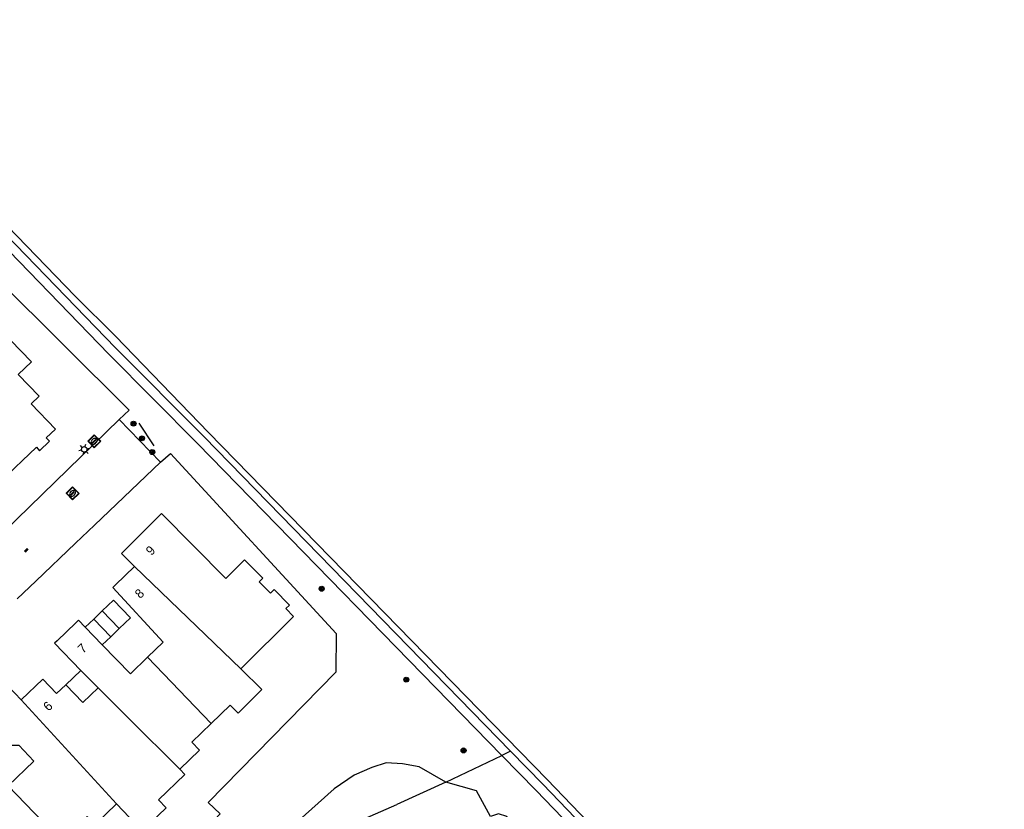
# Model space of a CAD drawing. Header units: metres. Extents: x 93870 to 95789, y 463036 to 464040.
# Tile 344 of 344: x 95490 to 95597, y 463702 to 463788. Entities that reach past the tile are written whole.
import ezdxf
from ezdxf.enums import TextEntityAlignment as Align

# ---------------------------------------------------------------- set-up
doc = ezdxf.new("R2010")
doc.units = ezdxf.units.M
doc.header["$LTSCALE"] = 25.4
for name, color, linetype in [('B_BEBOUWINGSGRENS_0', 1, 'Continuous'), ('B_LUIFEL_1', 200, 'Continuous'), ('B_TUSSENMUUR_0', 7, 'Continuous'), ('G_GRENS_ALGEMEEN_0', 7, 'Continuous'), ('Q_BOOM_0', 3, 'Continuous'), ('Q_INSPECTIE_OF_RIOOLPUT_0', 253, 'Continuous'), ('Q_KOLK_0', 254, 'Continuous'), ('Q_LICHTMAST_0', 2, 'Continuous'), ('S_GBKN_SYMBOOL_OV_GROOT_0', 7, 'Continuous'), ('T_CULTUURGRENS_0', 76, 'Continuous'), ('T_HAAG_0', 87, 'Continuous'), ('T_HEK_0', 57, 'Continuous'), ('T_HEK_LIJN_0', 6, 'Continuous'), ('V_WEGGRENS_0', 7, 'Continuous'), ('W_WALBESCHERMING_LIJN_0', 45, 'Continuous'), ('Z_GBKN_HUISNUMMER_0', 252, 'Continuous')]:
    doc.layers.add(name, color=color, linetype=linetype)

# ---------------------------------------------------------------- blocks, each defined once
blk = doc.blocks.new('Q_LICHTMAST')
for points in [[(-0.26, 0.15), (-0.52, 0.3)], [(0, 0.3), (0, 0.6)], [(0.26, 0.15), (0.52, 0.3)], [(-0.26, -0.15), (-0.52, -0.3)], [(0, -0.3), (0, -0.6)], [(0.26, -0.15), (0.52, -0.3)]]:
    blk.add_lwpolyline(points)
blk.add_circle((0, 0), 0.3)
blk = doc.blocks.new('Q_INSPECTIE_OF_RIOOLPUT')
blk.add_lwpolyline([(-0.5, 0.5), (0.5, 0.5), (0.5, -0.5), (-0.5, -0.5)], close=True)
for points in [[(-0.44, 0.46), (0.44, 0.46, -0.414214), (0.46, 0.44), (0.46, -0.44, -0.414214), (0.44, -0.46), (-0.44, -0.46, -0.414214), (-0.46, -0.44), (-0.46, 0.44), (-0.46, 0.44), (-0.46, 0.45), (-0.46, 0.45), (-0.46, 0.45), (-0.46, 0.45), (-0.46, 0.45), (-0.46, 0.45), (-0.46, 0.46), (-0.46, 0.46), (-0.46, 0.46), (-0.45, 0.46), (-0.45, 0.46), (-0.45, 0.46), (-0.45, 0.46), (-0.45, 0.46), (-0.45, 0.46), (-0.44, 0.46), (-0.44, 0.46)], [(-0.34, 0.1, 0.380426), (-0.28, -0.18)], [(-0.01, 0.27, 0.240218), (-0.34, 0.1)], [(-0.19, 0.04, 0.853344), (-0.19, -0.03)], [(0.33, 0.11, 0.240191), (-0.01, 0.27)], [(0.18, -0.03, 0.849746), (0.18, 0.04)], [(0.27, -0.18, 0.380426), (0.33, 0.11)], [(-0.28, -0.18, 0.148452), (0.01, -0.26)], [(0.01, -0.26, 0.131742), (0.27, -0.18)]]:
    blk.add_lwpolyline(points, format="xyb")
for points in [[(-0.19, 0.04), (0.18, 0.04)], [(0.18, -0.03), (-0.19, -0.03)]]:
    blk.add_lwpolyline(points)
blk = doc.blocks.new('Q_KOLK')
blk.add_lwpolyline([(-0.5, 0.5), (0.5, 0.5), (0.5, -0.5), (-0.5, -0.5)], close=True)
for points in [[(-0.44, 0.46), (0.44, 0.46, -0.414214), (0.46, 0.44), (0.46, -0.44, -0.414214), (0.44, -0.46), (-0.44, -0.46, -0.414214), (-0.46, -0.44), (-0.46, 0.44, -0.414214), (-0.44, 0.46)], [(-0.34, 0.1, 0.380426), (-0.28, -0.18)], [(-0.01, 0.27, 0.240218), (-0.34, 0.1)], [(-0.19, 0.04, 0.853344), (-0.19, -0.03)], [(0.33, 0.11, 0.240191), (-0.01, 0.27)], [(0.18, -0.03, 0.849746), (0.18, 0.04)], [(0.27, -0.18, 0.380426), (0.33, 0.11)], [(-0.28, -0.18, 0.148452), (0.01, -0.26)], [(0.01, -0.26, 0.131742), (0.27, -0.18)]]:
    blk.add_lwpolyline(points, format="xyb")
for points in [[(-0.19, 0.04), (0.18, 0.04)], [(0.18, -0.03), (-0.19, -0.03)]]:
    blk.add_lwpolyline(points)
blk = doc.blocks.new('Q_BOOM')
for radius in [0.27, 0.18, 0.09]:
    blk.add_circle((0, 0), radius)
blk = doc.blocks.new('S_GBKN_SYMBOOL_OV_GROOT')
for points in [[(-0.21875, 0.0625), (0.21875, 0.0625)], [(-0.21875, 0), (0.21875, 0)], [(-0.1875, 0.0625), (-0.1875, 0)], [(-0.125, 0.09375), (-0.125, 0.0625)], [(-0.125, 0), (-0.125, -0.0625)], [(-0.0625, 0.0625), (-0.0625, 0)], [(0, 0.09375), (0, 0.0625)], [(0, 0), (0, -0.0625)], [(0.0625, 0.0625), (0.0625, 0)], [(0.125, 0.09375), (0.125, 0.0625)], [(0.125, 0), (0.125, -0.0625)], [(0.1875, 0.0625), (0.1875, 0)], [(-0.21875, -0.0625), (0.21875, -0.0625)], [(-0.1875, -0.0625), (-0.1875, -0.09375)], [(-0.0625, -0.0625), (-0.0625, -0.09375)], [(0.0625, -0.0625), (0.0625, -0.09375)], [(0.1875, -0.0625), (0.1875, -0.09375)]]:
    blk.add_lwpolyline(points)

msp = doc.modelspace()

# ---------------------------------------------------------------- linework, layer by layer
at = {"layer": 'B_BEBOUWINGSGRENS_0'}
for p, q in [((95500.66, 463730.34), (95502.08, 463728.91)), ((95499.8, 463725.26), (95498.58, 463724.09)), ((95498.58, 463724.09), (95497.64, 463723.19)), ((95497.64, 463723.19), (95499.49, 463721.26)), ((95498.58, 463720.38), (95496.7, 463722.29)), ((95499.49, 463721.26), (95500.42, 463722.16)), ((95496.23, 463717.58), (95494.62, 463716.02)), ((95496.23, 463717.58), (95498.11, 463715.7))]:
    msp.add_line(p, q, dxfattribs=at)
for points in [[(95489.43, 463749.83), (95490.86, 463751.2), (95488.58, 463753.58), (95487.71, 463752.75), (95485.63, 463754.92)], [(95484.27, 463733.5), (95485.82, 463734.97), (95483.17, 463737.75), (95483.2, 463739.38), (95484.89, 463740.99), (95487.53, 463738.21), (95491.4, 463741.9), (95491.75, 463741.52), (95492.84, 463742.56), (95492.48, 463742.93), (95493.48, 463743.87), (95490.83, 463746.65), (95491.69, 463747.47), (95489.43, 463749.83)], [(95513.67, 463717.78), (95519.41, 463723.48), (95518.57, 463724.34), (95518.94, 463724.71), (95517.28, 463726.4), (95516.9, 463726.01), (95515.67, 463727.25), (95516.05, 463727.64), (95514.06, 463729.64), (95512.03, 463727.62), (95505.01, 463734.67), (95500.66, 463730.34)], [(95502.08, 463728.91), (95500, 463726.92), (95499.71, 463726.64), (95505.21, 463720.68), (95503.51, 463719.04)], [(95500.42, 463722.16), (95501.65, 463723.33), (95499.8, 463725.26)], [(95496.7, 463722.29), (95495.97, 463723.05), (95495.68, 463722.77), (95493.66, 463720.83), (95493.37, 463720.55), (95496.23, 463717.58)], [(95503.51, 463719.04), (95501.63, 463717.23), (95498.58, 463720.38)], [(95510.43, 463711.81), (95512.5, 463713.79), (95513.36, 463712.94), (95515.94, 463715.5), (95513.67, 463717.78)], [(95489.74, 463714.37), (95486.94, 463717.28), (95486.51, 463716.86), (95482.88, 463713.38), (95482.51, 463713.02), (95485.33, 463710.09), (95483.51, 463708.33), (95485.01, 463706.75), (95487.83, 463709.46), (95489.49, 463709.44), (95491.14, 463707.72), (95488.32, 463705.02), (95492.09, 463701.09), (95491.71, 463700.73), (95492.77, 463699.63), (95493.15, 463700), (95494.12, 463698.98), (95496.92, 463701.67), (95497.78, 463700.77), (95500.14, 463703.04)], [(95494.62, 463716.02), (95493.61, 463715.06), (95492.1, 463716.64), (95489.74, 463714.37)], [(95494.62, 463716.02), (95496.46, 463714.11), (95498.11, 463715.7)], [(95507.01, 463706.84), (95509.16, 463708.91), (95508.32, 463709.78), (95510.43, 463711.81)], [(95500.14, 463703.04), (95502.93, 463700.13), (95505.53, 463702.63), (95504.7, 463703.5), (95507.57, 463706.26), (95507.01, 463706.84)]]:
    msp.add_lwpolyline(points, dxfattribs=at)
at = {"layer": 'B_LUIFEL_1'}
for p, q in [((95497.64, 463723.19), (95496.7, 463722.29)), ((95498.58, 463720.38), (95499.49, 463721.26))]:
    msp.add_line(p, q, dxfattribs=at)
at = {"layer": 'B_TUSSENMUUR_0'}
for p, q in [((95513.67, 463717.78), (95502.08, 463728.91)), ((95500.42, 463722.16), (95498.58, 463724.09)), ((95510.43, 463711.81), (95503.51, 463719.04)), ((95498.11, 463715.7), (95501.47, 463712.35)), ((95500.14, 463703.04), (95489.74, 463714.37)), ((95501.47, 463712.35), (95507.01, 463706.84))]:
    msp.add_line(p, q, dxfattribs=at)
at = {"layer": 'G_GRENS_ALGEMEEN_0'}
for p, q in [((95501.51, 463745.94), (95500.43, 463744.93)), ((95504.91, 463740.28), (95505.99, 463741.23))]:
    msp.add_line(p, q, dxfattribs=at)
at = {"layer": 'T_CULTUURGRENS_0'}
msp.add_line((95535.99, 463705.42), (95542.07, 463708.33), dxfattribs=at)
for points in [[(95524.04, 463721.63), (95524.01, 463717.4), (95510.11, 463703.2)], [(95535.99, 463705.42), (95533.08, 463707.07), (95531.24, 463707.41), (95529.47, 463707.51), (95527.93, 463707.03), (95525.98, 463706.17), (95523.82, 463704.7), (95519.65, 463700.94), (95518.06, 463698.23), (95516.85, 463695.72), (95515.8, 463691.9)], [(95522.18, 463697.73), (95523.41, 463699.83), (95530.64, 463702.97)]]:
    msp.add_lwpolyline(points, dxfattribs=at)
at = {"layer": 'T_HAAG_0'}
msp.add_line((95524.04, 463721.63), (95505.99, 463741.23), dxfattribs=at)
msp.add_lwpolyline([(95510.11, 463703.2), (95511.41, 463701.96), (95506.29, 463696.55), (95504.28, 463698.58), (95499.2, 463694.49), (95494.73, 463694.08), (95481.51, 463707.77)], dxfattribs=at)
at = {"layer": 'T_HEK_0'}
for p, q in [((95501.51, 463745.94), (95461.57, 463785.69)), ((95535.99, 463705.42), (95530.64, 463702.97))]:
    msp.add_line(p, q, dxfattribs=at)
msp.add_lwpolyline([(95551.68, 463682.83), (95547.93, 463692.1), (95550.15, 463693.73), (95549.81, 463695.69), (95546.16, 463700.5), (95543.77, 463699.88), (95542.63, 463701.66), (95541.71, 463701.98), (95540.83, 463701.67), (95539.33, 463704.48), (95535.99, 463705.42)], dxfattribs=at)
at = {"layer": 'T_HEK_LIJN_0'}
msp.add_line((95502.56, 463744.52), (95504.2, 463742.05), dxfattribs=at)
at = {"layer": 'V_WEGGRENS_0'}
for p, q in [((95500.43, 463744.93), (95504.91, 463740.28)), ((95504.91, 463740.28), (95497.72, 463733.42)), ((95495.66, 463731.46), (95497.72, 463733.42)), ((95495.66, 463731.46), (95491.33, 463727.33)), ((95489.3, 463725.4), (95491.33, 463727.33)), ((95543.03, 463708.79), (95542.07, 463708.33))]:
    msp.add_line(p, q, dxfattribs=at)
for points in [[(95465.65, 463788.49), (95471.8, 463781.9), (95500, 463752.73), (95509.65, 463743.03), (95543.03, 463708.79)], [(95542.07, 463708.33), (95508.93, 463742.33), (95499.29, 463752.03), (95471.07, 463781.21), (95464.82, 463787.92)], [(95472.96, 463723.14), (95477.76, 463723.74), (95478.14, 463723.81), (95478.51, 463723.93), (95478.86, 463724.1), (95479.19, 463724.31), (95479.48, 463724.56), (95500.43, 463744.93)], [(95595.81, 463652.71), (95578.09, 463671.15), (95559.11, 463690.66), (95545.8, 463704.51), (95542.07, 463708.33)], [(95543.03, 463708.79), (95546.52, 463705.21), (95559.83, 463691.35), (95578.8, 463671.85), (95596.77, 463653.16)]]:
    msp.add_lwpolyline(points, dxfattribs=at)
at = {"layer": 'W_WALBESCHERMING_LIJN_0'}
for p, q in [((95495.63, 463758.37), (95482.42, 463772.02)), ((95500, 463754.02), (95495.63, 463758.37))]:
    msp.add_line(p, q, dxfattribs=at)
msp.add_lwpolyline([(95500, 463754.02), (95510.15, 463743.52), (95547.02, 463705.69), (95560.34, 463691.84)], dxfattribs=at)

# ---------------------------------------------------------------- block references
at = {"layer": 'Q_BOOM_0'}
for p, rotation in [((95501.98, 463744.47), 133.932812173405), ((95502.9, 463742.88), 133.932812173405), ((95504.02, 463741.38), 133.932812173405), ((95522.46, 463726.49), 134.271189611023), ((95531.67, 463716.58), 134.271189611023), ((95537.91, 463708.87), 25.57362391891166)]:
    msp.add_blockref('Q_BOOM', p, dxfattribs=dict(at, rotation=rotation))
at = {"layer": 'Q_INSPECTIE_OF_RIOOLPUT_0', "rotation": 44.19853815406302}
msp.add_blockref('Q_INSPECTIE_OF_RIOOLPUT', (95495.34, 463736.88), dxfattribs=at)
at = {"layer": 'Q_KOLK_0', "rotation": 44.19853815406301}
msp.add_blockref('Q_KOLK', (95497.7, 463742.56), dxfattribs=at)
at = {"layer": 'Q_LICHTMAST_0', "rotation": 44.19853815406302}
msp.add_blockref('Q_LICHTMAST', (95496.61, 463741.67), dxfattribs=at)
at = {"layer": 'S_GBKN_SYMBOOL_OV_GROOT_0', "rotation": 43.63913414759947}
msp.add_blockref('S_GBKN_SYMBOOL_OV_GROOT', (95490.3, 463730.68), dxfattribs=at)

# ---------------------------------------------------------------- texts
at = {"layer": 'Z_GBKN_HUISNUMMER_0', "linetype": 'Continuous'}
for s, rotation, p in [('9', 44.9, (95503.82, 463730.66)), ('8', 43.8, (95502.62, 463725.97)), ('7', 43.9, (95496.4, 463720)), ('6', 43.9, (95492.65, 463713.7))]:
    msp.add_text(s, height=1, rotation=rotation, dxfattribs=at).set_placement(p, align=Align.MIDDLE)

doc.saveas('drawing.dxf')
